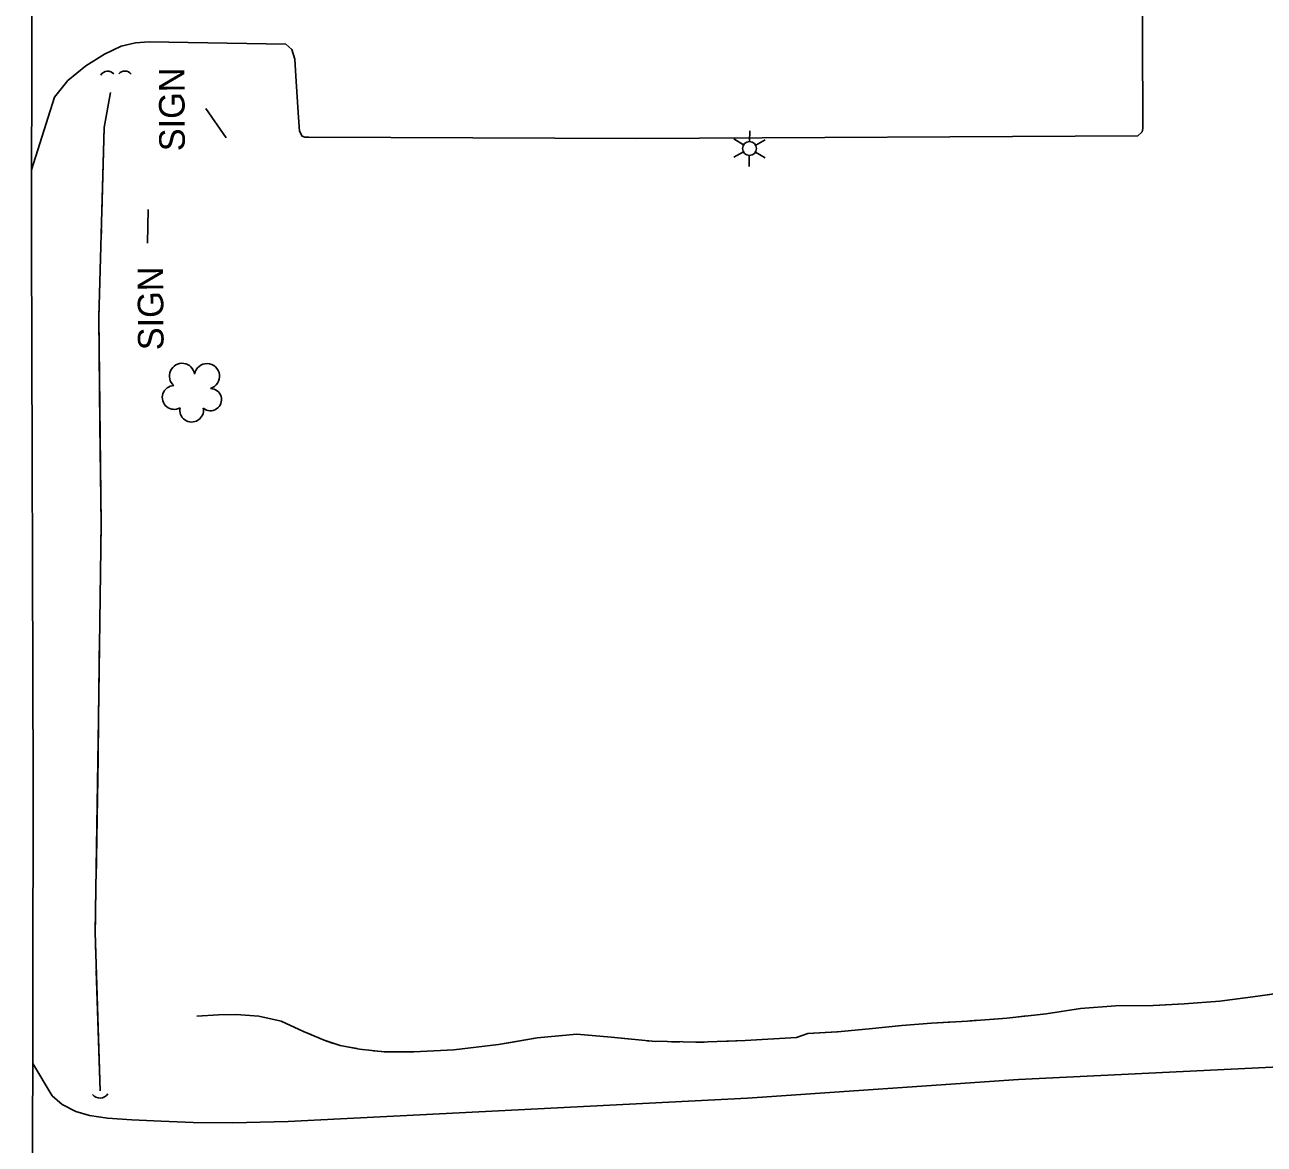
# Model space of a CAD drawing. Extents: x 353423 to 364002, y 127000 to 201942.
# Drawn here: x 360579.4 to 360870, y 133622.4 to 133884.8 of the extents above; entities that cross this region are included whole.
import ezdxf

# ---------------------------------------------------------------- set-up
doc = ezdxf.new("R2010")
doc.units = 0
for name, color, linetype in [('E_DTM_SlopeBottom', 7, 'Continuous'), ('E_DTM_SlopeTop', 7, 'Continuous'), ('E_FEN_Generic', 7, 'Continuous'), ('E_LAND_BrushLine', 7, 'Continuous'), ('E_MISCPROP', 7, 'Continuous'), ('E_STRUCT_WingWall', 7, 'Continuous')]:
    doc.layers.add(name, color=color, linetype=linetype)

msp = doc.modelspace()

# ---------------------------------------------------------------- linework, layer by layer
at = {"layer": 'E_DTM_SlopeBottom'}
for centre, radius, start, end in [((360598.79, 133872.03), 1.93, 41.409, 147.6485), ((360602.83, 133872.22), 1.78, 35.5939, 141.8335), ((360596.98, 133635.46), 2.27, 219.028, 325.2676)]:
    msp.add_arc(centre, radius, start, end, dxfattribs=at)
at = {"layer": 'E_DTM_SlopeTop'}
msp.add_lwpolyline([(360579.35, 134440.36), (360579.6, 134326.79), (360580.32, 134223.22), (360580.18, 134120.27), (360581.12, 133942.22), (360580.91, 133833.88), (360581.35, 133706.93), (360581.05, 133560.53), (360581.34, 133470.42), (360582.81, 133435.98), (360584.04, 133422.92), (360587.19, 133408.57), (360590.93, 133399.16), (360595.29, 133392.83), (360601.51, 133385.96), (360608.61, 133380.98), (360612.41, 133378.82), (360636.8, 133371.54), (360645.4, 133370.21)], dxfattribs=at)
at = {"layer": 'E_FEN_Generic'}
for centre, radius, start, end in [((360616.23, 133802.5), 2.97, 8.6794, 229.9133), ((360622.08, 133802.42), 2.97, 286.3302, 169.3035), ((360614.39, 133797.45), 2.78, 91.6503, 299.4233), ((360622.87, 133796.95), 2.61, 231.0355, 88.9681), ((360618.48, 133794.47), 2.78, 168.3273, 9.3384)]:
    msp.add_arc(centre, radius, start, end, dxfattribs=at)
at = {"layer": 'E_LAND_BrushLine'}
for p, q in [((360626.6, 133858.35), (360621.79, 133865.2)), ((360749.35, 133857.46), (360749.4, 133859.99)), ((360747.91, 133856.72), (360745.67, 133858.07)), ((360750.8, 133856.59), (360752.97, 133857.85)), ((360747.91, 133855.02), (360745.61, 133853.81)), ((360749.28, 133854.19), (360749.22, 133851.59)), ((360750.76, 133854.96), (360752.96, 133853.61)), ((360608.14, 133833.6), (360608.32, 133841.55))]:
    msp.add_line(p, q, dxfattribs=at)
msp.add_circle((360749.33, 133855.83), 1.64, dxfattribs=at)
at = {"layer": 'E_MISCPROP'}
for points in [[(360580.94, 133850.85), (360586.3, 133867.85), (360589.47, 133871.75), (360593.68, 133875.19), (360598.07, 133877.96), (360601.99, 133879.83), (360605.35, 133880.62), (360608.52, 133880.85), (360640.61, 133880.29), (360642, 133879.05), (360642.71, 133876.77), (360642.94, 133872.81), (360643.58, 133863.14), (360643.81, 133859.89), (360644.38, 133858.74), (360645.04, 133858.51), (360645.94, 133858.47), (360722.92, 133858.17), (360840.41, 133858.83), (360841.41, 133859.75), (360841.56, 133860.5), (360841.42, 133905.24), (360701.82, 133904.46), (360701.81, 133908)], [(360581.22, 133641.3), (360585.78, 133633.74), (360588.12, 133631.68), (360591.35, 133630.01), (360594.52, 133629.07), (360598.73, 133628.5), (360604.45, 133628.1), (360611.35, 133627.76), (360618.85, 133627.43), (360628.09, 133627.41), (360641.13, 133627.69), (360653.39, 133628.29), (360667.36, 133629.04), (360748.87, 133633.2), (360812.44, 133637.51), (360881.62, 133640.94)]]:
    msp.add_lwpolyline(points, dxfattribs=at)
at = {"layer": 'E_STRUCT_WingWall'}
for points in [[(360597.01, 133634.85), (360595.85, 133671.99), (360596.68, 133722.13), (360597.24, 133767.72), (360596.73, 133816.2), (360597.98, 133860.79), (360599.44, 133868.94)], [(360597.42, 133840.77), (360597.98, 133860.79), (360599.44, 133868.94)], [(360597.25, 133834.91), (360597.31, 133836.86)], [(360597.09, 133829.06), (360597.14, 133831.01)], [(360596.92, 133823.2), (360596.98, 133825.15)], [(360596.99, 133791), (360596.73, 133816.2), (360596.81, 133819.3)], [(360597.18, 133762.69), (360597.24, 133767.72), (360596.99, 133791)], [(360597.11, 133756.83), (360597.13, 133758.79)], [(360597.03, 133750.98), (360597.06, 133752.93)], [(360596.96, 133745.12), (360596.99, 133747.07)], [(360596.53, 133712.91), (360596.68, 133722.13), (360596.91, 133741.22)], [(360596.06, 133684.61), (360596.53, 133712.91)], [(360595.96, 133678.75), (360595.99, 133680.71)], [(360595.86, 133672.9), (360595.9, 133674.85)], [(360596, 133667.04), (360595.94, 133668.99)], [(360597.01, 133634.85), (360596.12, 133663.14)], [(360875.84, 133658.12), (360868.51, 133657.1), (360859.64, 133655.95), (360851.3, 133655.3), (360844.01, 133654.86), (360835.18, 133654.81), (360826.94, 133654.18), (360818.88, 133652.98), (360809.7, 133651.91), (360800.46, 133651.26), (360791.97, 133650.76), (360785.05, 133650.24), (360777.41, 133649.45), (360769.95, 133648.76), (360762.97, 133648.31), (360760.33, 133647.43), (360748.33, 133646.66), (360737.38, 133646.27), (360726.48, 133646.51), (360716.89, 133647.47), (360708.81, 133648.17), (360699.54, 133647.33), (360690.43, 133645.73), (360679.98, 133644.53), (360670.6, 133644), (360663.67, 133644), (360657.87, 133644.68), (360653.33, 133645.51), (360649.59, 133646.73), (360644.75, 133648.8), (360639.45, 133651.21), (360634.21, 133652.42), (360628.92, 133652.77), (360624.76, 133652.67), (360619.74, 133652.4)], [(360845.52, 133654.95), (360844.01, 133654.86), (360835.18, 133654.81), (360826.94, 133654.18), (360818.88, 133652.98), (360818.09, 133652.89)], [(360872.88, 133657.71), (360868.51, 133657.1), (360859.64, 133655.95), (360851.3, 133655.3), (360845.52, 133654.95)], [(360646.46, 133648.07), (360644.75, 133648.8), (360639.45, 133651.21), (360634.21, 133652.42), (360628.92, 133652.77), (360624.76, 133652.67), (360619.74, 133652.4)], [(360814.32, 133652.45), (360812.43, 133652.23)], [(360797.27, 133651.07), (360791.97, 133650.76), (360785.05, 133650.24), (360777.41, 133649.45), (360769.95, 133648.76), (360769.82, 133648.75)], [(360802.96, 133651.43), (360801.06, 133651.3)], [(360808.65, 133651.84), (360806.75, 133651.7)], [(360651.77, 133646.02), (360649.97, 133646.61)], [(360694.19, 133646.39), (360690.43, 133645.73), (360679.98, 133644.53), (360670.6, 133644), (360666.78, 133644)], [(360721.57, 133647), (360716.89, 133647.47), (360708.81, 133648.17), (360699.54, 133647.33), (360694.19, 133646.39)], [(360727.24, 133646.49), (360726.48, 133646.51), (360725.35, 133646.62)], [(360732.95, 133646.36), (360731.04, 133646.4)], [(360738.65, 133646.31), (360737.38, 133646.27), (360736.74, 133646.28)], [(360769.82, 133648.75), (360762.97, 133648.31), (360760.33, 133647.43), (360748.33, 133646.66), (360742.44, 133646.45)], [(360657.33, 133644.78), (360655.46, 133645.12)], [(360662.98, 133644.08), (360661.1, 133644.3)]]:
    msp.add_lwpolyline(points, dxfattribs=at)

# ---------------------------------------------------------------- texts
at = {"layer": 'E_LAND_BrushLine'}
for p in [(360616.9, 133855.21), (360611.91, 133808.55)]:
    msp.add_text('SIGN', height=6, rotation=90.3236, dxfattribs=at).set_placement(p)

doc.saveas('drawing.dxf')
